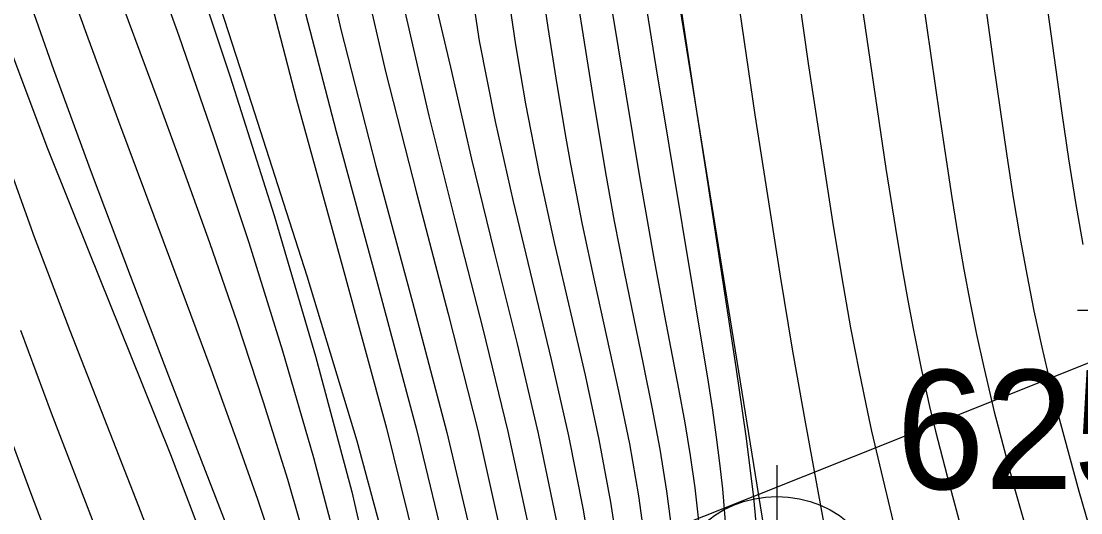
# Model space of a CAD drawing. Extents: x 2602990 to 2605851, y 618069 to 619180.
# Drawn here: x 2604066.62 to 2604088.85, y 618684.54 to 618694.86 of the extents above; entities that cross this region are included whole.
import ezdxf

# ---------------------------------------------------------------- set-up
doc = ezdxf.new("R2010")
doc.units = 0
for name, color, linetype in [('DTM Contours Major', 7, 'Continuous'), ('DTM Contours Minor', 7, 'Continuous'), ('Exist DTM Breakline Underwater', 7, 'Continuous'), ('Exist DTM Breakline Underwater Cogo Number', 7, 'Continuous'), ('Exist DTM Breakline Underwater Cogo Point CELL', 7, 'Continuous'), ('Exist Structure Major Deck Tunnel Box Culvert', 7, 'Continuous'), ('Exist Structure Major Deck Tunnel Box Culvert Cogo Point CELL', 7, 'Continuous')]:
    doc.layers.add(name, color=color, linetype=linetype)

# ---------------------------------------------------------------- blocks, each defined once
blk = doc.blocks.new('EXIST DTM BREAKLINE UNDERWATER COGO POINT')
at = {"layer": 'Exist DTM Breakline Underwater Cogo Point CELL'}
blk.add_lwpolyline([(0, 0.06), (0, -0.06), (0, 0), (0.06, 0), (-0.06, 0)], dxfattribs=at)
blk.add_circle((0, 0), 0.04688, dxfattribs=at)
blk = doc.blocks.new('EXIST STRUCTURE MAJOR DECK TUNNEL BOX CULVERT COGO POINT')
at = {"layer": 'Exist Structure Major Deck Tunnel Box Culvert Cogo Point CELL'}
blk.add_lwpolyline([(-0.06, 0), (0.06, 0), (0, 0), (0, 0.06), (0, -0.06)], dxfattribs=at)
blk.add_circle((0, 0), 0.04688, dxfattribs=at)

msp = doc.modelspace()

# ---------------------------------------------------------------- linework, layer by layer
at = {"layer": 'DTM Contours Major'}
for points in [[(2604070.309, 618696.675), (2604071.454, 618693.131), (2604072.61, 618689.512), (2604073.662, 618686.047), (2604074.496, 618682.962), (2604074.634, 618682.376), (2604074.758, 618681.815), (2604074.868, 618681.278), (2604074.964, 618680.763), (2604075.047, 618680.268), (2604075.117, 618679.79), (2604075.218, 618678.927), (2604075.28, 618678.11), (2604075.313, 618677.328), (2604075.286, 618676.652), (2604075.201, 618676.049), (2604075.136, 618675.378), (2604075.178, 618673.109), (2604075.186, 618672.035), (2604075.133, 618671.02), (2604075.07, 618670.019), (2604074.982, 618668.865), (2604074.902, 618668.009)], [(2604078.082, 618696.622), (2604078.632, 618693.146), (2604078.892, 618691.598), (2604079.061, 618690.658), (2604079.267, 618689.595), (2604079.668, 618687.66), (2604079.852, 618686.755), (2604080.016, 618685.871), (2604080.156, 618684.993), (2604080.239, 618684.353), (2604080.306, 618683.702), (2604080.354, 618683.035), (2604080.384, 618682.349), (2604080.394, 618681.638), (2604080.383, 618680.897), (2604080.307, 618679.404), (2604080.174, 618677.828), (2604080.003, 618676.207), (2604079.628, 618672.997), (2604079.464, 618671.489), (2604079.377, 618670.562), (2604079.308, 618669.676), (2604079.254, 618668.821), (2604079.212, 618667.926)]]:
    msp.add_lwpolyline(points, dxfattribs=at)
at = {"layer": 'DTM Contours Minor'}
for points in [[(2604083.48, 618717.617), (2604083.484, 618716.611), (2604083.502, 618715.516), (2604083.541, 618714.323), (2604083.744, 618711.047), (2604084.072, 618707.366), (2604084.489, 618703.493), (2604084.955, 618699.644), (2604085.431, 618696.035), (2604085.881, 618692.879), (2604086.144, 618691.154), (2604086.271, 618690.376), (2604086.398, 618689.643), (2604086.528, 618688.947), (2604086.661, 618688.28), (2604086.804, 618687.625), (2604087.032, 618686.661), (2604087.113, 618686.34), (2604087.437, 618685.126), (2604087.783, 618683.903), (2604088.479, 618681.474), (2604088.801, 618680.291), (2604089.086, 618679.144)], [(2604086.162, 618717.447), (2604086.153, 618716.129), (2604086.176, 618714.689), (2604086.327, 618711.626), (2604086.596, 618708.262), (2604086.949, 618704.76), (2604087.35, 618701.283), (2604087.763, 618697.992), (2604088.154, 618695.05), (2604088.448, 618692.927), (2604088.591, 618691.965), (2604088.738, 618691.05), (2604088.894, 618690.167)], [(2604084.819, 618717.019), (2604084.824, 618715.811), (2604084.855, 618714.492), (2604085.03, 618711.327), (2604085.329, 618707.809), (2604085.714, 618704.125), (2604086.148, 618700.465), (2604086.594, 618697.016), (2604087.014, 618693.965), (2604087.296, 618692.031), (2604087.432, 618691.158), (2604087.57, 618690.332), (2604087.713, 618689.543), (2604087.864, 618688.779), (2604088.029, 618688.018), (2604088.207, 618687.258), (2604088.401, 618686.488), (2604088.808, 618684.992), (2604089.253, 618683.449)], [(2604077.178, 618698.044), (2604077.67, 618694.728), (2604077.857, 618693.525), (2604078.044, 618692.399), (2604078.141, 618691.858), (2604078.389, 618690.593), (2604078.648, 618689.384), (2604079.154, 618687.092), (2604079.378, 618685.987), (2604079.568, 618684.895), (2604079.662, 618684.232)], [(2604079.293, 618697.908), (2604079.937, 618693.902), (2604081.031, 618687.28), (2604081.122, 618686.691), (2604081.202, 618686.128), (2604081.272, 618685.582), (2604081.33, 618685.042), (2604081.388, 618684.349), (2604081.427, 618683.641), (2604081.443, 618682.91), (2604081.438, 618682.145), (2604081.409, 618681.338), (2604081.355, 618680.479), (2604081.192, 618678.743), (2604080.969, 618676.883), (2604080.718, 618674.988), (2604080.468, 618673.145), (2604080.25, 618671.443), (2604080.093, 618669.969), (2604080.053, 618669.44), (2604080.026, 618668.953), (2604080.008, 618668.32), (2604080.005, 618667.977)], [(2604082.574, 618697.89), (2604083.129, 618693.972), (2604083.639, 618690.652), (2604083.835, 618689.469), (2604084.019, 618688.424), (2604084.196, 618687.496), (2604084.372, 618686.649), (2604084.459, 618686.252), (2604084.623, 618685.542), (2604085.094, 618683.582)], [(2604072.701, 618697.439), (2604073.326, 618694.681), (2604074.063, 618691.816), (2604074.83, 618688.959), (2604075.548, 618686.226), (2604076.137, 618683.733), (2604076.275, 618683.055), (2604076.396, 618682.404), (2604076.499, 618681.779), (2604076.584, 618681.175), (2604076.653, 618680.59), (2604076.705, 618680.021), (2604076.763, 618678.975), (2604076.773, 618677.967), (2604076.748, 618676.99), (2604076.699, 618676.04), (2604076.605, 618675.129), (2604076.475, 618674.217), (2604076.442, 618673.338), (2604076.459, 618672.474), (2604076.31, 618669.91), (2604076.222, 618668.551), (2604076.145, 618667.535)], [(2604081.419, 618696.971), (2604082.012, 618692.895), (2604082.539, 618689.506), (2604082.793, 618687.973), (2604083.043, 618686.561), (2604083.41, 618684.573), (2604083.483, 618684.153), (2604083.55, 618683.733), (2604083.626, 618683.21), (2604083.694, 618682.67), (2604083.754, 618682.107), (2604083.808, 618681.517), (2604083.856, 618680.893), (2604083.897, 618680.231), (2604083.957, 618678.906), (2604084.004, 618677.473), (2604084.086, 618674.449), (2604084.134, 618672.943), (2604084.198, 618671.496), (2604084.239, 618670.764), (2604084.333, 618669.375), (2604084.477, 618667.429)], [(2604071.491, 618696.69), (2604072.399, 618693.21), (2604073.367, 618689.682), (2604074.282, 618686.315), (2604075.028, 618683.316), (2604075.168, 618682.681), (2604075.292, 618682.076), (2604075.401, 618681.499), (2604075.495, 618680.947), (2604075.575, 618680.417), (2604075.642, 618679.907), (2604075.732, 618678.988), (2604075.781, 618678.121), (2604075.798, 618677.294), (2604075.776, 618676.519), (2604075.577, 618675.088), (2604075.583, 618674.061), (2604075.604, 618673.046), (2604075.598, 618672.064), (2604075.537, 618671.068), (2604075.464, 618670.045), (2604075.342, 618668.626), (2604075.226, 618667.501)], [(2604070.098, 618696.419), (2604071.005, 618693.691), (2604071.925, 618690.777), (2604072.797, 618687.823), (2604073.56, 618684.975), (2604074.154, 618682.379)], [(2604067.407, 618696.217), (2604068.019, 618694.509), (2604068.663, 618692.758), (2604069.973, 618689.254), (2604070.6, 618687.563), (2604071.182, 618685.953), (2604071.578, 618684.822), (2604071.935, 618683.758)], [(2604073.696, 618696.256), (2604074.264, 618693.798), (2604074.912, 618691.255), (2604075.578, 618688.714), (2604076.197, 618686.265), (2604076.706, 618683.996), (2604076.84, 618683.298), (2604076.955, 618682.626), (2604077.052, 618681.977), (2604077.131, 618681.347), (2604077.192, 618680.733), (2604077.236, 618680.13), (2604077.275, 618679.013), (2604077.265, 618677.925), (2604077.218, 618676.864), (2604077.148, 618675.829), (2604077.066, 618674.817), (2604076.932, 618673.819), (2604076.87, 618672.993), (2604076.867, 618672.193), (2604076.727, 618669.801), (2604076.614, 618667.901)], [(2604080.308, 618696.119), (2604080.78, 618693.01), (2604080.994, 618691.62), (2604081.614, 618687.593), (2604081.824, 618686.148), (2604081.93, 618685.314), (2604081.98, 618684.86), (2604082.021, 618684.406), (2604082.053, 618683.948), (2604082.076, 618683.48), (2604082.089, 618682.996), (2604082.09, 618682.222), (2604082.06, 618680.355), (2604082.048, 618679.07), (2604082.046, 618677.626), (2604082.053, 618676.078), (2604082.07, 618674.482), (2604082.098, 618672.894), (2604082.138, 618671.368), (2604082.197, 618669.718), (2604082.332, 618666.324)], [(2604068.468, 618695.947), (2604069.508, 618693.144), (2604070.041, 618691.69), (2604070.57, 618690.211), (2604071.149, 618688.535), (2604071.699, 618686.869), (2604072.205, 618685.241), (2604072.656, 618683.684)], [(2604075.152, 618695.907), (2604075.625, 618693.894), (2604076.064, 618691.962), (2604076.542, 618690.013), (2604077.023, 618688.083), (2604077.467, 618686.206), (2604077.837, 618684.418), (2604077.959, 618683.713), (2604078.063, 618683.025), (2604078.147, 618682.351), (2604078.212, 618681.686), (2604078.259, 618681.027), (2604078.286, 618680.37), (2604078.29, 618679.121), (2604078.241, 618677.874), (2604078.154, 618676.638), (2604078.044, 618675.424), (2604077.814, 618673.093), (2604077.745, 618672.353), (2604077.646, 618670.941), (2604077.565, 618669.572), (2604077.402, 618666.284)], [(2604066.664, 618695.665), (2604067.301, 618693.846), (2604068.09, 618691.687), (2604068.906, 618689.518), (2604069.714, 618687.41), (2604071.167, 618683.653)], [(2604069.494, 618695.76), (2604069.928, 618694.548), (2604070.658, 618692.44), (2604071.393, 618690.212), (2604072.102, 618687.94), (2604072.751, 618685.7), (2604073.309, 618683.569)], [(2604072.403, 618695.726), (2604073.228, 618692.542), (2604074.097, 618689.342), (2604074.913, 618686.285), (2604075.579, 618683.532), (2604075.72, 618682.87), (2604075.843, 618682.237), (2604075.95, 618681.632), (2604076.04, 618681.05), (2604076.115, 618680.49), (2604076.175, 618679.949), (2604076.249, 618678.964), (2604076.279, 618678.026), (2604076.275, 618677.125), (2604076.246, 618676.252), (2604076.026, 618674.634), (2604076.013, 618673.686), (2604076.032, 618672.749), (2604076.004, 618671.839), (2604075.951, 618670.923), (2604075.892, 618669.997), (2604075.79, 618668.62), (2604075.713, 618667.728)], [(2604076.024, 618695.803), (2604076.226, 618694.444), (2604076.565, 618692.753), (2604076.942, 618691.073), (2604077.738, 618687.758), (2604078.103, 618686.152), (2604078.409, 618684.602), (2604078.523, 618683.905), (2604078.619, 618683.218), (2604078.695, 618682.539), (2604078.753, 618681.863), (2604078.791, 618681.186), (2604078.81, 618680.504), (2604078.795, 618679.19), (2604078.726, 618677.862), (2604078.619, 618676.534), (2604078.49, 618675.223), (2604078.229, 618672.719), (2604078.167, 618672.035), (2604078.112, 618671.37), (2604078.065, 618670.722), (2604077.987, 618669.461), (2604077.925, 618668.142)], [(2604076.803, 618695.65), (2604076.993, 618694.36), (2604077.093, 618693.735), (2604077.2, 618693.12), (2604077.487, 618691.65), (2604077.804, 618690.212), (2604078.449, 618687.427), (2604078.74, 618686.08), (2604078.985, 618684.763), (2604079.09, 618684.08)], [(2604078.999, 618695.184), (2604079.593, 618691.588), (2604079.885, 618689.916), (2604080.116, 618688.676), (2604080.41, 618687.137), (2604080.539, 618686.429), (2604080.653, 618685.741), (2604080.751, 618685.059), (2604080.823, 618684.434), (2604080.878, 618683.795), (2604080.916, 618683.136), (2604080.935, 618682.451), (2604080.934, 618681.733), (2604080.911, 618680.976), (2604080.811, 618679.427), (2604080.653, 618677.766), (2604080.457, 618676.04), (2604080.043, 618672.588), (2604079.868, 618670.96), (2604079.777, 618669.946), (2604079.709, 618668.979), (2604079.657, 618667.976)], [(2604074.668, 618695.064), (2604075.171, 618692.872), (2604075.732, 618690.631), (2604076.303, 618688.402), (2604076.832, 618686.243), (2604077.27, 618684.214), (2604077.399, 618683.509), (2604077.508, 618682.827), (2604077.599, 618682.162), (2604077.672, 618681.513), (2604077.726, 618680.875), (2604077.762, 618680.244), (2604077.783, 618679.061), (2604077.754, 618677.894), (2604077.687, 618676.748), (2604077.597, 618675.625), (2604077.496, 618674.528), (2604077.392, 618673.458), (2604077.303, 618672.662), (2604077.28, 618671.916), (2604077.186, 618670.422), (2604077.006, 618667.141)], [(2604084.284, 618695.006), (2604084.76, 618691.767), (2604084.995, 618690.29), (2604085.108, 618689.623), (2604085.219, 618688.996), (2604085.33, 618688.404), (2604085.5, 618687.566), (2604085.677, 618686.768), (2604085.801, 618686.253), (2604086.042, 618685.305), (2604086.782, 618682.559)], [(2604066.401, 618694.237), (2604067.176, 618692.187), (2604068.037, 618690.024), (2604068.91, 618687.871), (2604069.755, 618685.759), (2604070.53, 618683.716)], [(2604066.078, 618692.6), (2604066.896, 618690.329), (2604067.642, 618688.365), (2604069.085, 618684.677), (2604069.731, 618682.98)], [(2604066.608, 618688.373), (2604067.253, 618686.636), (2604068.458, 618683.49)], [(2604066.264, 618686.46), (2604066.819, 618684.961), (2604068.25, 618681.181)]]:
    msp.add_lwpolyline(points, dxfattribs=at)
at = {"layer": 'Exist DTM Breakline Underwater'}
msp.add_line((2604077.07, 618715.964), (2604082.473, 618682.536), dxfattribs=at)
at = {"layer": 'Exist Structure Major Deck Tunnel Box Culvert'}
msp.add_line((2604091.779, 618688.789), (2604066.702, 618678.789), dxfattribs=at)
msp.add_line((2604091.779, 618688.789), (2604066.702, 618678.789), dxfattribs=at)

# ---------------------------------------------------------------- block references
at = {"layer": 'Exist DTM Breakline Underwater Cogo Point CELL', "xscale": 50, "yscale": 50}
msp.add_blockref('EXIST DTM BREAKLINE UNDERWATER COGO POINT', (2604082.473, 618682.536), dxfattribs=at)
at = {"layer": 'Exist Structure Major Deck Tunnel Box Culvert Cogo Point CELL', "xscale": 50, "yscale": 50}
msp.add_blockref('EXIST STRUCTURE MAJOR DECK TUNNEL BOX CULVERT COGO POINT', (2604091.779, 618688.789), dxfattribs=at)

# ---------------------------------------------------------------- texts
at = {"layer": 'Exist DTM Breakline Underwater Cogo Number'}
msp.add_text('625', height=2.5, dxfattribs=at).set_placement((2604084.973, 618685.036))

doc.saveas('drawing.dxf')
